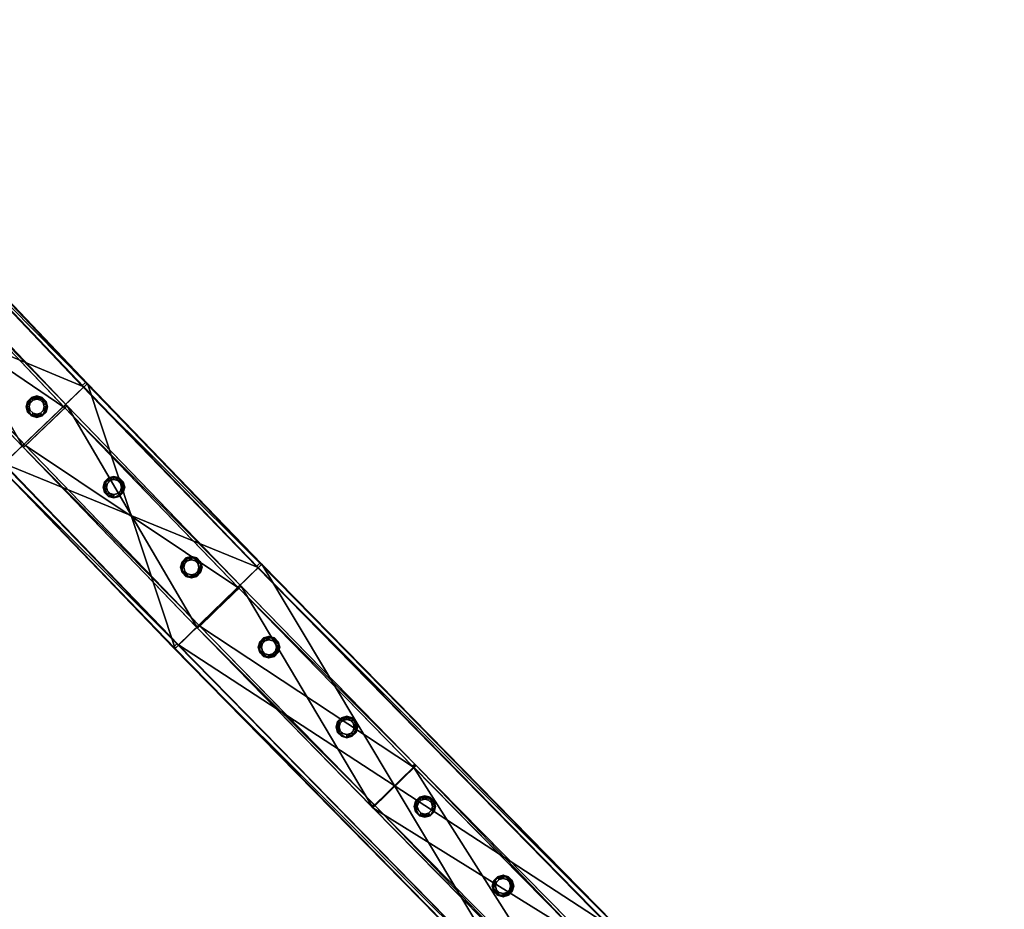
# Model space of a CAD drawing. Header units: millimetres. Extents: x 93711086 to 93775423, y 1247239064 to 1247319365.
# Tile 560 of 656: x 93732744 to 93733720, y 1247290610 to 1247291494. Entities that reach past the tile are written whole.
import ezdxf

# ---------------------------------------------------------------- set-up
doc = ezdxf.new("R2010")
doc.units = ezdxf.units.MM
doc.layers.add('BEAM', color=7, linetype='Continuous')

# ---------------------------------------------------------------- blocks, each defined once
blk = doc.blocks.new('5bbbe152-908d-476c-86af-f8c3bda7d93c')
at = {"color": 0, "transparency": 16777216}
mesh = blk.add_polyface(dxfattribs=at)
corners = [(93733951.17, 1247289804.46, 5581.33), (93733332.72, 1247290596.98, 5607.56), (93733247.34, 1247290512.67, 5608.64), (93734036.43, 1247289888.89, 5580.25), (93733331.1, 1247290597.85, 5547.58), (93734034.85, 1247289889.73, 5520.28), (93733327.54, 1247290594.33, 5547.63), (93734031.29, 1247289886.21, 5520.32), (93733329.03, 1247290593.54, 5602.6), (93734032.75, 1247289885.44, 5575.3), (93733250.76, 1247290516.25, 5603.6), (93733249.27, 1247290517.05, 5548.63), (93733954.59, 1247289808.05, 5576.29), (93733952.77, 1247289809.18, 5521.33), (93733245.72, 1247290513.53, 5548.67), (93733949.23, 1247289805.65, 5521.37), (93732983.73, 1247290953.05, 5623.11), (93732897.71, 1247290869.38, 5624.23), (93732981.93, 1247290954.1, 5563.15), (93732978.35, 1247290950.62, 5563.19), (93732979.99, 1247290949.65, 5618.16), (93732901.15, 1247290872.96, 5619.18), (93732899.5, 1247290873.92, 5564.22), (93732895.91, 1247290870.43, 5564.26), (93732810.92, 1247291132.29, 5632.01), (93732724.26, 1247291049.29, 5633.16), (93732808.94, 1247291133.53, 5572.05), (93732805.33, 1247291130.07, 5572.1), (93732807.14, 1247291128.93, 5627.06), (93732727.71, 1247291052.85, 5628.11), (93732725.89, 1247291053.98, 5573.15), (93732722.28, 1247291050.52, 5573.2), (93732639.45, 1247291312.74, 5641.9), (93732552.16, 1247291230.4, 5643.09), (93732637.29, 1247291314.16, 5581.96), (93732633.65, 1247291310.73, 5582.01), (93732635.63, 1247291309.43, 5636.96), (93732555.62, 1247291233.95, 5638.04), (93732553.64, 1247291235.26, 5583.09), (93732550, 1247291231.83, 5583.14), (93732470.37, 1247291493.61, 5652.86), (93732385.92, 1247291415.49, 5649.04), (93732383.78, 1247291416.97, 5594.1), (93732380.12, 1247291413.57, 5594.15), (93732382.45, 1247291411.95, 5654.08)]
mesh.append_faces([[corners[k] for k in face] for face in [(0, 1, 2, 0), (3, 4, 1, 3), (5, 6, 4, 5), (7, 8, 6, 7), (9, 10, 8, 9), (13, 14, 11, 13), (2, 16, 17, 2), (1, 18, 16, 1), (4, 19, 18, 4), (6, 20, 19, 6), (8, 21, 20, 8), (10, 22, 21, 10), (11, 23, 22, 11), (14, 17, 23, 14), (17, 24, 25, 17), (16, 26, 24, 16), (18, 27, 26, 18), (19, 28, 27, 19), (20, 29, 28, 20), (21, 30, 29, 21), (22, 31, 30, 22), (23, 25, 31, 23), (25, 32, 33, 25), (24, 34, 32, 24), (26, 35, 34, 26), (27, 36, 35, 27), (28, 37, 36, 28), (29, 38, 37, 29), (30, 39, 38, 30), (31, 33, 39, 31), (37, 42, 41, 37), (39, 44, 43, 39)]], dxfattribs={"vtx0": -1, "color": 0})
mesh.append_faces([[corners[k] for k in face] for face in [(11, 10, 12, 11), (2, 14, 15, 2), (2, 1, 16, 2), (1, 4, 18, 1), (4, 6, 19, 4), (6, 8, 20, 6), (8, 10, 21, 8), (10, 11, 22, 10), (11, 14, 23, 11), (14, 2, 17, 14), (17, 16, 24, 17), (16, 18, 26, 16), (18, 19, 27, 18), (19, 20, 28, 19), (20, 21, 29, 20), (21, 22, 30, 21), (22, 23, 31, 22), (23, 17, 25, 23), (25, 24, 32, 25), (24, 26, 34, 24), (26, 27, 35, 26), (27, 28, 36, 27), (28, 29, 37, 28), (29, 30, 38, 29), (30, 31, 39, 30), (31, 25, 33, 31), (33, 32, 40, 33), (36, 37, 41, 36), (37, 38, 42, 37), (38, 39, 43, 38), (39, 33, 44, 39)]], dxfattribs={"vtx2": -1, "vtx3": -1, "color": 0})
blk = doc.blocks.new('57ce1b68-c970-411b-89e2-6a0853d1d199')
at = {"color": 0, "transparency": 16777216}
mesh = blk.add_polyface(dxfattribs=at)
corners = [(93733969.99, 1247289828.08, 4635.87), (93733972.12, 1247289830.2, 4635.87), (93733972.83, 1247289829.48, 4672.86), (93734011.13, 1247289867.54, 4672.86), (93734010.42, 1247289868.26, 4635.87), (93734012.55, 1247289870.38, 4635.87), (93734013.32, 1247289869.6, 4675.86), (93733970.76, 1247289827.31, 4675.86), (93733311.36, 1247290575.92, 4703.1), (93733268.7, 1247290533.73, 4703.1), (93733310.55, 1247290576.73, 4663.11), (93733309.16, 1247290573.87, 4700.1), (93733308.42, 1247290574.62, 4663.11), (93733270.77, 1247290535.9, 4700.1), (93733270.03, 1247290536.65, 4663.12), (93733267.89, 1247290534.54, 4663.12), (93733308.03, 1247290575.02, 4663.13), (93733310.16, 1247290577.13, 4663.13), (93733135.94, 1247290754.08, 4670.56), (93733136.81, 1247290753.19, 4710.55), (93733134.61, 1247290751.16, 4707.55), (93733133.79, 1247290751.98, 4670.57), (93733095.23, 1247290714.18, 4670.58), (93733096.04, 1247290713.36, 4707.56), (93733093.96, 1247290711.19, 4710.56), (93733093.09, 1247290712.08, 4670.58), (93733136.47, 1247290753.55, 4710.56), (93733093.52, 1247290711.65, 4710.58), (93733133.4, 1247290752.38, 4670.58), (93733135.55, 1247290754.47, 4670.58), (93733095.6, 1247290713.81, 4707.58), (93733134.25, 1247290751.52, 4707.56), (93733092.61, 1247290712.57, 4670.6), (93733094.75, 1247290714.66, 4670.6), (93732963.13, 1247290931.21, 4718.62), (93732920.06, 1247290889.43, 4718.64), (93732962.17, 1247290932.18, 4678.64), (93732960.01, 1247290930.09, 4678.64), (93732960.9, 1247290929.19, 4715.62), (93732922.14, 1247290891.6, 4715.64), (93732921.25, 1247290892.49, 4678.66), (93732919.1, 1247290890.4, 4678.66), (93732790.56, 1247291110.18, 4727.49), (93732747.21, 1247291068.69, 4727.53), (93732789.5, 1247291111.25, 4687.52), (93732787.33, 1247291109.18, 4687.52), (93732788.31, 1247291108.19, 4724.5), (93732749.3, 1247291070.84, 4724.53), (93732748.32, 1247291071.83, 4687.56), (93732746.15, 1247291069.76, 4687.56), (93732619.26, 1247291290.42, 4737.37), (93732575.77, 1247291249.08, 4737.41), (93732618.15, 1247291291.55, 4697.4), (93732615.97, 1247291289.48, 4697.4), (93732617.01, 1247291288.44, 4734.37), (93732577.86, 1247291251.24, 4734.41), (93732576.83, 1247291252.28, 4697.44), (93732574.66, 1247291250.21, 4697.44)]
mesh.append_faces([[corners[k] for k in face] for face in [(7, 8, 9, 7), (6, 10, 8, 6), (4, 11, 12, 4), (3, 13, 11, 3), (2, 14, 13, 2), (1, 15, 14, 1), (0, 9, 15, 0), (13, 22, 23, 13), (15, 24, 25, 15), (27, 34, 35, 27), (29, 37, 36, 29), (31, 39, 38, 31), (33, 41, 40, 33), (35, 42, 43, 35), (34, 44, 42, 34), (36, 45, 44, 36), (37, 46, 45, 37), (38, 47, 46, 38), (39, 48, 47, 39), (40, 49, 48, 40), (41, 43, 49, 41), (43, 50, 51, 43), (42, 52, 50, 42), (44, 53, 52, 44), (45, 54, 53, 45), (46, 55, 54, 46), (47, 56, 55, 47), (48, 57, 56, 48), (49, 51, 57, 49)]], dxfattribs={"vtx0": -1, "color": 0})
mesh.append_faces([[corners[k] for k in face] for face in [(16, 10, 4, 16), (28, 18, 16, 28), (30, 20, 13, 30), (32, 22, 15, 32), (36, 26, 18, 36), (38, 28, 20, 38)]], dxfattribs={"vtx0": -1, "vtx1": -1, "vtx2": -1, "vtx3": -1, "color": 0})
mesh.append_faces([[corners[k] for k in face] for face in [(7, 1, 2, 7), (3, 5, 6, 3), (24, 8, 19, 24), (30, 22, 33, 30), (32, 24, 27, 32), (50, 53, 54, 50), (55, 57, 51, 55)]], dxfattribs={"vtx0": -1, "vtx2": -1, "vtx3": -1, "color": 0})
mesh.append_faces([[corners[k] for k in face] for face in [(6, 7, 2, 6), (2, 3, 6, 2), (17, 18, 8, 17), (11, 20, 16, 11), (19, 26, 24, 19), (33, 40, 30, 33), (27, 35, 32, 27), (51, 50, 54, 51), (54, 55, 51, 54)]], dxfattribs={"vtx1": -1, "vtx2": -1, "vtx3": -1, "color": 0})
mesh.append_faces([[corners[k] for k in face] for face in [(7, 0, 1, 7), (3, 4, 5, 3), (7, 6, 8, 7), (6, 5, 10, 6), (4, 3, 11, 4), (3, 2, 13, 3), (2, 1, 14, 2), (1, 0, 15, 1), (0, 7, 9, 0), (16, 17, 10, 16), (10, 5, 4, 10), (4, 12, 16, 4), (18, 19, 8, 18), (8, 10, 17, 8), (20, 21, 16, 20), (16, 12, 11, 16), (13, 14, 22, 13), (15, 9, 24, 15), (26, 27, 24, 26), (24, 9, 8, 24), (28, 29, 18, 28), (18, 17, 16, 18), (16, 21, 28, 16), (30, 31, 20, 30), (20, 11, 13, 20), (13, 23, 30, 13), (32, 33, 22, 32), (22, 14, 15, 22), (15, 25, 32, 15), (27, 26, 34, 27), (36, 34, 26, 36), (26, 19, 18, 26), (18, 29, 36, 18), (29, 28, 37, 29), (38, 37, 28, 38), (28, 21, 20, 28), (20, 31, 38, 20), (31, 30, 39, 31), (40, 39, 30, 40), (30, 23, 22, 30), (33, 32, 41, 33), (35, 41, 32, 35), (32, 25, 24, 32), (35, 34, 42, 35), (34, 36, 44, 34), (36, 37, 45, 36), (37, 38, 46, 37), (38, 39, 47, 38), (39, 40, 48, 39), (40, 41, 49, 40), (41, 35, 43, 41), (43, 42, 50, 43), (42, 44, 52, 42), (44, 45, 53, 44), (45, 46, 54, 45), (46, 47, 55, 46), (47, 48, 56, 47), (48, 49, 57, 48), (49, 43, 51, 49), (50, 52, 53, 50), (55, 56, 57, 55)]], dxfattribs={"vtx2": -1, "vtx3": -1, "color": 0})
blk = doc.blocks.new('dea53a9a-a0d5-4b5f-a80a-28a601d08fd6')
at = {"color": 0, "transparency": 16777216}
mesh = blk.add_polyface(dxfattribs=at)
corners = [(93733223.08, 1247290626.02, 4706.34), (93733219.36, 1247290627.01, 4706.34), (93733219.36, 1247290627.01, 5606.34), (93733223.08, 1247290626.02, 5606.34), (93733216.63, 1247290629.74, 4706.34), (93733216.63, 1247290629.74, 5606.34), (93733215.63, 1247290633.47, 4706.34), (93733215.63, 1247290633.47, 5606.34), (93733216.63, 1247290637.19, 4706.34), (93733216.63, 1247290637.19, 5606.34), (93733219.36, 1247290639.92, 4706.34), (93733219.36, 1247290639.92, 5606.34), (93733223.08, 1247290640.92, 4706.34), (93733223.08, 1247290640.92, 5606.34), (93733226.81, 1247290639.92, 4706.34), (93733226.81, 1247290639.92, 5606.34), (93733229.53, 1247290637.19, 4706.34), (93733229.53, 1247290637.19, 5606.34), (93733230.53, 1247290633.47, 4706.34), (93733230.53, 1247290633.47, 5606.34), (93733229.53, 1247290629.74, 4706.34), (93733229.53, 1247290629.74, 5606.34), (93733226.81, 1247290627.01, 4706.34), (93733226.81, 1247290627.01, 5606.34), (93733223.08, 1247290622.82, 4706.34), (93733228.41, 1247290624.24, 4706.34), (93733228.41, 1247290624.24, 5606.34), (93733223.08, 1247290622.82, 5606.34), (93733232.3, 1247290628.14, 4706.34), (93733232.3, 1247290628.14, 5606.34), (93733233.73, 1247290633.47, 4706.34), (93733233.73, 1247290633.47, 5606.34), (93733232.3, 1247290638.79, 4706.34), (93733232.3, 1247290638.79, 5606.34), (93733228.41, 1247290642.69, 4706.34), (93733228.41, 1247290642.69, 5606.34), (93733223.08, 1247290644.12, 4706.34), (93733223.08, 1247290644.12, 5606.34), (93733217.76, 1247290642.69, 4706.34), (93733217.76, 1247290642.69, 5606.34), (93733213.86, 1247290638.79, 4706.34), (93733213.86, 1247290638.79, 5606.34), (93733212.43, 1247290633.47, 4706.34), (93733212.43, 1247290633.47, 5606.34), (93733213.86, 1247290628.14, 4706.34), (93733213.86, 1247290628.14, 5606.34), (93733217.76, 1247290624.24, 4706.34), (93733217.76, 1247290624.24, 5606.34)]
mesh.append_faces([[corners[k] for k in face] for face in [(0, 2, 3, 0), (1, 5, 2, 1), (4, 7, 5, 4), (6, 9, 7, 6), (8, 11, 9, 8), (10, 13, 11, 10), (12, 15, 13, 12), (14, 17, 15, 14), (16, 19, 17, 16), (18, 21, 19, 18), (20, 23, 21, 20), (22, 3, 23, 22), (24, 26, 27, 24), (25, 29, 26, 25), (28, 31, 29, 28), (30, 33, 31, 30), (32, 35, 33, 32), (34, 37, 35, 34), (36, 39, 37, 36), (38, 41, 39, 38), (40, 43, 41, 40), (42, 45, 43, 42), (44, 47, 45, 44), (46, 27, 47, 46)]], dxfattribs={"vtx0": -1, "color": 0})
mesh.append_faces([[corners[k] for k in face] for face in [(13, 33, 37, 13), (29, 33, 19, 29), (27, 29, 21, 27), (9, 37, 41, 9), (45, 27, 3, 45), (5, 41, 45, 5), (30, 25, 18, 30), (34, 30, 18, 34), (1, 25, 46, 1), (38, 34, 14, 38), (6, 46, 42, 6), (42, 38, 10, 42)]], dxfattribs={"vtx0": -1, "vtx1": -1, "vtx2": -1, "vtx3": -1, "color": 0})
mesh.append_faces([[corners[k] for k in face] for face in [(33, 15, 17, 33), (33, 17, 19, 33), (29, 19, 21, 29), (27, 21, 23, 27), (27, 23, 3, 27), (45, 3, 2, 45), (25, 20, 18, 25), (34, 18, 16, 34), (34, 16, 14, 34), (38, 14, 12, 38), (38, 12, 10, 38)]], dxfattribs={"vtx0": -1, "vtx2": -1, "vtx3": -1, "color": 0})
mesh.append_faces([[corners[k] for k in face] for face in [(13, 15, 33, 13), (11, 13, 37, 11), (9, 11, 37, 9), (7, 9, 41, 7), (5, 7, 41, 5), (2, 5, 45, 2), (22, 20, 25, 22), (0, 22, 25, 0), (1, 0, 25, 1), (4, 1, 46, 4), (6, 4, 46, 6), (8, 6, 42, 8), (10, 8, 42, 10)]], dxfattribs={"vtx1": -1, "vtx2": -1, "vtx3": -1, "color": 0})
mesh.append_faces([[corners[k] for k in face] for face in [(0, 1, 2, 0), (1, 4, 5, 1), (4, 6, 7, 4), (6, 8, 9, 6), (8, 10, 11, 8), (10, 12, 13, 10), (12, 14, 15, 12), (14, 16, 17, 14), (16, 18, 19, 16), (18, 20, 21, 18), (20, 22, 23, 20), (22, 0, 3, 22), (24, 25, 26, 24), (25, 28, 29, 25), (28, 30, 31, 28), (30, 32, 33, 30), (32, 34, 35, 32), (34, 36, 37, 34), (36, 38, 39, 36), (38, 40, 41, 38), (40, 42, 43, 40), (42, 44, 45, 42), (44, 46, 47, 44), (46, 24, 27, 46), (33, 35, 37, 33), (37, 39, 41, 37), (41, 43, 45, 41), (45, 47, 27, 45), (27, 26, 29, 27), (29, 31, 33, 29), (25, 24, 46, 25), (46, 44, 42, 46), (42, 40, 38, 42), (38, 36, 34, 38), (34, 32, 30, 34), (30, 28, 25, 30)]], dxfattribs={"vtx2": -1, "vtx3": -1, "color": 0})
blk = doc.blocks.new('e7072e6e-4260-4a30-87a3-6140ba8eb9e2')
at = {"color": 0, "transparency": 16777216}
mesh = blk.add_polyface(dxfattribs=at)
corners = [(93733145.51, 1247290704.89, 4709.69), (93733141.79, 1247290705.89, 4709.69), (93733141.79, 1247290705.89, 5609.69), (93733145.51, 1247290704.89, 5609.69), (93733139.06, 1247290708.62, 4709.69), (93733139.06, 1247290708.62, 5609.69), (93733138.06, 1247290712.34, 4709.69), (93733138.06, 1247290712.34, 5609.69), (93733139.06, 1247290716.07, 4709.69), (93733139.06, 1247290716.07, 5609.69), (93733141.79, 1247290718.8, 4709.69), (93733141.79, 1247290718.8, 5609.69), (93733145.51, 1247290719.79, 4709.69), (93733145.51, 1247290719.79, 5609.69), (93733149.24, 1247290718.8, 4709.69), (93733149.24, 1247290718.8, 5609.69), (93733151.96, 1247290716.07, 4709.69), (93733151.96, 1247290716.07, 5609.69), (93733152.96, 1247290712.34, 4709.69), (93733152.96, 1247290712.34, 5609.69), (93733151.96, 1247290708.62, 4709.69), (93733151.96, 1247290708.62, 5609.69), (93733149.24, 1247290705.89, 4709.69), (93733149.24, 1247290705.89, 5609.69), (93733145.51, 1247290701.69, 4709.69), (93733150.84, 1247290703.12, 4709.69), (93733150.84, 1247290703.12, 5609.69), (93733145.51, 1247290701.69, 5609.69), (93733154.74, 1247290707.02, 4709.69), (93733154.74, 1247290707.02, 5609.69), (93733156.16, 1247290712.34, 4709.69), (93733156.16, 1247290712.34, 5609.69), (93733154.74, 1247290717.67, 4709.69), (93733154.74, 1247290717.67, 5609.69), (93733150.84, 1247290721.57, 4709.69), (93733150.84, 1247290721.57, 5609.69), (93733145.51, 1247290722.99, 4709.69), (93733145.51, 1247290722.99, 5609.69), (93733140.19, 1247290721.57, 4709.69), (93733140.19, 1247290721.57, 5609.69), (93733136.29, 1247290717.67, 4709.69), (93733136.29, 1247290717.67, 5609.69), (93733134.86, 1247290712.34, 4709.69), (93733134.86, 1247290712.34, 5609.69), (93733136.29, 1247290707.02, 4709.69), (93733136.29, 1247290707.02, 5609.69), (93733140.19, 1247290703.12, 4709.69), (93733140.19, 1247290703.12, 5609.69)]
mesh.append_faces([[corners[k] for k in face] for face in [(0, 2, 3, 0), (1, 5, 2, 1), (4, 7, 5, 4), (6, 9, 7, 6), (8, 11, 9, 8), (10, 13, 11, 10), (12, 15, 13, 12), (14, 17, 15, 14), (16, 19, 17, 16), (18, 21, 19, 18), (20, 23, 21, 20), (22, 3, 23, 22), (24, 26, 27, 24), (25, 29, 26, 25), (28, 31, 29, 28), (30, 33, 31, 30), (32, 35, 33, 32), (34, 37, 35, 34), (36, 39, 37, 36), (38, 41, 39, 38), (40, 43, 41, 40), (42, 45, 43, 42), (44, 47, 45, 44), (46, 27, 47, 46)]], dxfattribs={"vtx0": -1, "color": 0})
mesh.append_faces([[corners[k] for k in face] for face in [(26, 31, 23, 26), (15, 31, 35, 15), (47, 26, 23, 47), (11, 35, 39, 11), (43, 47, 2, 43), (7, 39, 43, 7), (46, 42, 1, 46), (10, 42, 38, 10), (25, 46, 1, 25), (14, 38, 34, 14), (30, 25, 22, 30), (18, 34, 30, 18)]], dxfattribs={"vtx0": -1, "vtx1": -1, "vtx2": -1, "vtx3": -1, "color": 0})
mesh.append_faces([[corners[k] for k in face] for face in [(31, 19, 21, 31), (31, 21, 23, 31), (47, 23, 3, 47), (47, 3, 2, 47), (43, 2, 5, 43), (43, 5, 7, 43), (42, 6, 4, 42), (42, 4, 1, 42), (25, 1, 0, 25), (25, 0, 22, 25), (30, 22, 20, 30), (30, 20, 18, 30)]], dxfattribs={"vtx0": -1, "vtx2": -1, "vtx3": -1, "color": 0})
mesh.append_faces([[corners[k] for k in face] for face in [(17, 19, 31, 17), (15, 17, 31, 15), (13, 15, 35, 13), (11, 13, 35, 11), (9, 11, 39, 9), (7, 9, 39, 7), (8, 6, 42, 8), (10, 8, 42, 10), (12, 10, 38, 12), (14, 12, 38, 14), (16, 14, 34, 16), (18, 16, 34, 18)]], dxfattribs={"vtx1": -1, "vtx2": -1, "vtx3": -1, "color": 0})
mesh.append_faces([[corners[k] for k in face] for face in [(0, 1, 2, 0), (1, 4, 5, 1), (4, 6, 7, 4), (6, 8, 9, 6), (8, 10, 11, 8), (10, 12, 13, 10), (12, 14, 15, 12), (14, 16, 17, 14), (16, 18, 19, 16), (18, 20, 21, 18), (20, 22, 23, 20), (22, 0, 3, 22), (24, 25, 26, 24), (25, 28, 29, 25), (28, 30, 31, 28), (30, 32, 33, 30), (32, 34, 35, 32), (34, 36, 37, 34), (36, 38, 39, 36), (38, 40, 41, 38), (40, 42, 43, 40), (42, 44, 45, 42), (44, 46, 47, 44), (46, 24, 27, 46), (31, 33, 35, 31), (35, 37, 39, 35), (39, 41, 43, 39), (43, 45, 47, 43), (47, 27, 26, 47), (26, 29, 31, 26), (42, 40, 38, 42), (38, 36, 34, 38), (34, 32, 30, 34), (30, 28, 25, 30), (25, 24, 46, 25), (46, 44, 42, 46)]], dxfattribs={"vtx2": -1, "vtx3": -1, "color": 0})
blk = doc.blocks.new('679c7a8e-91c4-4ee5-924d-9e6d280d957b')
at = {"color": 0, "transparency": 16777216}
mesh = blk.add_polyface(dxfattribs=at)
corners = [(93733068.1, 1247290783.92, 4713.16), (93733064.38, 1247290784.92, 4713.16), (93733064.38, 1247290784.92, 5613.16), (93733068.1, 1247290783.92, 5613.16), (93733061.65, 1247290787.65, 4713.16), (93733061.65, 1247290787.65, 5613.16), (93733060.65, 1247290791.37, 4713.16), (93733060.65, 1247290791.37, 5613.16), (93733061.65, 1247290795.1, 4713.16), (93733061.65, 1247290795.1, 5613.16), (93733064.38, 1247290797.82, 4713.16), (93733064.38, 1247290797.82, 5613.16), (93733068.1, 1247290798.82, 4713.16), (93733068.1, 1247290798.82, 5613.16), (93733071.83, 1247290797.82, 4713.16), (93733071.83, 1247290797.82, 5613.16), (93733074.55, 1247290795.1, 4713.16), (93733074.55, 1247290795.1, 5613.16), (93733075.55, 1247290791.37, 4713.16), (93733075.55, 1247290791.37, 5613.16), (93733074.55, 1247290787.65, 4713.16), (93733074.55, 1247290787.65, 5613.16), (93733071.83, 1247290784.92, 4713.16), (93733071.83, 1247290784.92, 5613.16), (93733068.1, 1247290780.72, 4713.16), (93733073.43, 1247290782.15, 4713.16), (93733073.43, 1247290782.15, 5613.16), (93733068.1, 1247290780.72, 5613.16), (93733077.32, 1247290786.05, 4713.16), (93733077.32, 1247290786.05, 5613.16), (93733078.75, 1247290791.37, 4713.16), (93733078.75, 1247290791.37, 5613.16), (93733077.32, 1247290796.7, 4713.16), (93733077.32, 1247290796.7, 5613.16), (93733073.43, 1247290800.59, 4713.16), (93733073.43, 1247290800.59, 5613.16), (93733068.1, 1247290802.02, 4713.16), (93733068.1, 1247290802.02, 5613.16), (93733062.78, 1247290800.59, 4713.16), (93733062.78, 1247290800.59, 5613.16), (93733058.88, 1247290796.7, 4713.16), (93733058.88, 1247290796.7, 5613.16), (93733057.45, 1247290791.37, 4713.16), (93733057.45, 1247290791.37, 5613.16), (93733058.88, 1247290786.05, 4713.16), (93733058.88, 1247290786.05, 5613.16), (93733062.78, 1247290782.15, 4713.16), (93733062.78, 1247290782.15, 5613.16)]
mesh.append_faces([[corners[k] for k in face] for face in [(0, 2, 3, 0), (1, 5, 2, 1), (4, 7, 5, 4), (6, 9, 7, 6), (8, 11, 9, 8), (10, 13, 11, 10), (12, 15, 13, 12), (14, 17, 15, 14), (16, 19, 17, 16), (18, 21, 19, 18), (20, 23, 21, 20), (22, 3, 23, 22), (24, 26, 27, 24), (25, 29, 26, 25), (28, 31, 29, 28), (30, 33, 31, 30), (32, 35, 33, 32), (34, 37, 35, 34), (36, 39, 37, 36), (38, 41, 39, 38), (40, 43, 41, 40), (42, 45, 43, 42), (44, 47, 45, 44), (46, 27, 47, 46)]], dxfattribs={"vtx0": -1, "color": 0})
mesh.append_faces([[corners[k] for k in face] for face in [(13, 33, 37, 13), (29, 33, 19, 29), (27, 29, 21, 27), (9, 37, 41, 9), (45, 27, 3, 45), (5, 41, 45, 5), (24, 44, 0, 24), (8, 44, 40, 8), (28, 24, 0, 28), (12, 40, 36, 12), (32, 28, 20, 32), (16, 36, 32, 16)]], dxfattribs={"vtx0": -1, "vtx1": -1, "vtx2": -1, "vtx3": -1, "color": 0})
mesh.append_faces([[corners[k] for k in face] for face in [(33, 15, 17, 33), (33, 17, 19, 33), (29, 19, 21, 29), (27, 21, 23, 27), (27, 23, 3, 27), (45, 3, 2, 45), (44, 4, 1, 44), (44, 1, 0, 44), (28, 0, 22, 28), (28, 22, 20, 28), (32, 20, 18, 32), (32, 18, 16, 32)]], dxfattribs={"vtx0": -1, "vtx2": -1, "vtx3": -1, "color": 0})
mesh.append_faces([[corners[k] for k in face] for face in [(13, 15, 33, 13), (11, 13, 37, 11), (9, 11, 37, 9), (7, 9, 41, 7), (5, 7, 41, 5), (2, 5, 45, 2), (6, 4, 44, 6), (8, 6, 44, 8), (10, 8, 40, 10), (12, 10, 40, 12), (14, 12, 36, 14), (16, 14, 36, 16)]], dxfattribs={"vtx1": -1, "vtx2": -1, "vtx3": -1, "color": 0})
mesh.append_faces([[corners[k] for k in face] for face in [(0, 1, 2, 0), (1, 4, 5, 1), (4, 6, 7, 4), (6, 8, 9, 6), (8, 10, 11, 8), (10, 12, 13, 10), (12, 14, 15, 12), (14, 16, 17, 14), (16, 18, 19, 16), (18, 20, 21, 18), (20, 22, 23, 20), (22, 0, 3, 22), (24, 25, 26, 24), (25, 28, 29, 25), (28, 30, 31, 28), (30, 32, 33, 30), (32, 34, 35, 32), (34, 36, 37, 34), (36, 38, 39, 36), (38, 40, 41, 38), (40, 42, 43, 40), (42, 44, 45, 42), (44, 46, 47, 44), (46, 24, 27, 46), (33, 35, 37, 33), (37, 39, 41, 37), (41, 43, 45, 41), (45, 47, 27, 45), (27, 26, 29, 27), (29, 31, 33, 29), (44, 42, 40, 44), (40, 38, 36, 40), (36, 34, 32, 36), (32, 30, 28, 32), (28, 25, 24, 28), (24, 46, 44, 24)]], dxfattribs={"vtx2": -1, "vtx3": -1, "color": 0})
blk = doc.blocks.new('fdaf01e7-d470-458f-8533-a609a31dbde5')
at = {"color": 0, "transparency": 16777216}
mesh = blk.add_polyface(dxfattribs=at)
corners = [(93732990.87, 1247290863.12, 4716.77), (93732987.14, 1247290864.11, 4716.77), (93732987.14, 1247290864.11, 5616.77), (93732990.87, 1247290863.12, 5616.77), (93732984.42, 1247290866.84, 4716.77), (93732984.42, 1247290866.84, 5616.77), (93732983.42, 1247290870.57, 4716.77), (93732983.42, 1247290870.57, 5616.77), (93732984.42, 1247290874.29, 4716.77), (93732984.42, 1247290874.29, 5616.77), (93732987.14, 1247290877.02, 4716.77), (93732987.14, 1247290877.02, 5616.77), (93732990.87, 1247290878.02, 4716.77), (93732990.87, 1247290878.02, 5616.77), (93732994.59, 1247290877.02, 4716.77), (93732994.59, 1247290877.02, 5616.77), (93732997.32, 1247290874.29, 4716.77), (93732997.32, 1247290874.29, 5616.77), (93732998.32, 1247290870.57, 4716.77), (93732998.32, 1247290870.57, 5616.77), (93732997.32, 1247290866.84, 4716.77), (93732997.32, 1247290866.84, 5616.77), (93732994.59, 1247290864.11, 4716.77), (93732994.59, 1247290864.11, 5616.77), (93732990.87, 1247290859.92, 4716.77), (93732996.19, 1247290861.34, 4716.77), (93732996.19, 1247290861.34, 5616.77), (93732990.87, 1247290859.92, 5616.77), (93733000.09, 1247290865.24, 4716.77), (93733000.09, 1247290865.24, 5616.77), (93733001.52, 1247290870.57, 4716.77), (93733001.52, 1247290870.57, 5616.77), (93733000.09, 1247290875.89, 4716.77), (93733000.09, 1247290875.89, 5616.77), (93732996.19, 1247290879.79, 4716.77), (93732996.19, 1247290879.79, 5616.77), (93732990.87, 1247290881.22, 4716.77), (93732990.87, 1247290881.22, 5616.77), (93732985.54, 1247290879.79, 4716.77), (93732985.54, 1247290879.79, 5616.77), (93732981.65, 1247290875.89, 4716.77), (93732981.65, 1247290875.89, 5616.77), (93732980.22, 1247290870.57, 4716.77), (93732980.22, 1247290870.57, 5616.77), (93732981.65, 1247290865.24, 4716.77), (93732981.65, 1247290865.24, 5616.77), (93732985.54, 1247290861.34, 4716.77), (93732985.54, 1247290861.34, 5616.77)]
mesh.append_faces([[corners[k] for k in face] for face in [(0, 2, 3, 0), (1, 5, 2, 1), (4, 7, 5, 4), (6, 9, 7, 6), (8, 11, 9, 8), (10, 13, 11, 10), (12, 15, 13, 12), (14, 17, 15, 14), (16, 19, 17, 16), (18, 21, 19, 18), (20, 23, 21, 20), (22, 3, 23, 22), (24, 26, 27, 24), (25, 29, 26, 25), (28, 31, 29, 28), (30, 33, 31, 30), (32, 35, 33, 32), (34, 37, 35, 34), (36, 39, 37, 36), (38, 41, 39, 38), (40, 43, 41, 40), (42, 45, 43, 42), (44, 47, 45, 44), (46, 27, 47, 46)]], dxfattribs={"vtx0": -1, "color": 0})
mesh.append_faces([[corners[k] for k in face] for face in [(37, 41, 13, 37), (5, 41, 45, 5), (33, 37, 13, 33), (3, 45, 27, 3), (29, 33, 17, 29), (21, 27, 29, 21), (30, 25, 18, 30), (34, 30, 18, 34), (1, 25, 46, 1), (38, 34, 14, 38), (6, 46, 42, 6), (42, 38, 10, 42)]], dxfattribs={"vtx0": -1, "vtx1": -1, "vtx2": -1, "vtx3": -1, "color": 0})
mesh.append_faces([[corners[k] for k in face] for face in [(41, 9, 11, 41), (41, 11, 13, 41), (33, 13, 15, 33), (33, 15, 17, 33), (29, 17, 19, 29), (29, 19, 21, 29), (25, 20, 18, 25), (34, 18, 16, 34), (34, 16, 14, 34), (38, 14, 12, 38), (38, 12, 10, 38)]], dxfattribs={"vtx0": -1, "vtx2": -1, "vtx3": -1, "color": 0})
mesh.append_faces([[corners[k] for k in face] for face in [(7, 9, 41, 7), (5, 7, 41, 5), (2, 5, 45, 2), (3, 2, 45, 3), (23, 3, 27, 23), (21, 23, 27, 21), (22, 20, 25, 22), (0, 22, 25, 0), (1, 0, 25, 1), (4, 1, 46, 4), (6, 4, 46, 6), (8, 6, 42, 8), (10, 8, 42, 10)]], dxfattribs={"vtx1": -1, "vtx2": -1, "vtx3": -1, "color": 0})
mesh.append_faces([[corners[k] for k in face] for face in [(0, 1, 2, 0), (1, 4, 5, 1), (4, 6, 7, 4), (6, 8, 9, 6), (8, 10, 11, 8), (10, 12, 13, 10), (12, 14, 15, 12), (14, 16, 17, 14), (16, 18, 19, 16), (18, 20, 21, 18), (20, 22, 23, 20), (22, 0, 3, 22), (24, 25, 26, 24), (25, 28, 29, 25), (28, 30, 31, 28), (30, 32, 33, 30), (32, 34, 35, 32), (34, 36, 37, 34), (36, 38, 39, 36), (38, 40, 41, 38), (40, 42, 43, 40), (42, 44, 45, 42), (44, 46, 47, 44), (46, 24, 27, 46), (41, 43, 45, 41), (45, 47, 27, 45), (27, 26, 29, 27), (29, 31, 33, 29), (33, 35, 37, 33), (37, 39, 41, 37), (25, 24, 46, 25), (46, 44, 42, 46), (42, 40, 38, 42), (38, 36, 34, 38), (34, 32, 30, 34), (30, 28, 25, 30)]], dxfattribs={"vtx2": -1, "vtx3": -1, "color": 0})
blk = doc.blocks.new('fc571025-510f-4276-8dc9-ad94528ca340')
at = {"color": 0, "transparency": 16777216}
mesh = blk.add_polyface(dxfattribs=at)
corners = [(93732913.84, 1247290942.5, 4720.52), (93732910.11, 1247290943.5, 4720.52), (93732910.11, 1247290943.5, 5620.52), (93732913.84, 1247290942.5, 5620.52), (93732907.39, 1247290946.23, 4720.52), (93732907.39, 1247290946.23, 5620.52), (93732906.39, 1247290949.95, 4720.52), (93732906.39, 1247290949.95, 5620.52), (93732907.39, 1247290953.68, 4720.52), (93732907.39, 1247290953.68, 5620.52), (93732910.11, 1247290956.4, 4720.52), (93732910.11, 1247290956.4, 5620.52), (93732913.84, 1247290957.4, 4720.52), (93732913.84, 1247290957.4, 5620.52), (93732917.56, 1247290956.4, 4720.52), (93732917.56, 1247290956.4, 5620.52), (93732920.29, 1247290953.68, 4720.52), (93732920.29, 1247290953.68, 5620.52), (93732921.29, 1247290949.95, 4720.52), (93732921.29, 1247290949.95, 5620.52), (93732920.29, 1247290946.23, 4720.52), (93732920.29, 1247290946.23, 5620.52), (93732917.56, 1247290943.5, 4720.52), (93732917.56, 1247290943.5, 5620.52), (93732913.84, 1247290939.3, 4720.52), (93732919.16, 1247290940.73, 4720.52), (93732919.16, 1247290940.73, 5620.52), (93732913.84, 1247290939.3, 5620.52), (93732923.06, 1247290944.63, 4720.52), (93732923.06, 1247290944.63, 5620.52), (93732924.49, 1247290949.95, 4720.52), (93732924.49, 1247290949.95, 5620.52), (93732923.06, 1247290955.28, 4720.52), (93732923.06, 1247290955.28, 5620.52), (93732919.16, 1247290959.17, 4720.52), (93732919.16, 1247290959.17, 5620.52), (93732913.84, 1247290960.6, 4720.52), (93732913.84, 1247290960.6, 5620.52), (93732908.51, 1247290959.17, 4720.52), (93732908.51, 1247290959.17, 5620.52), (93732904.62, 1247290955.28, 4720.52), (93732904.62, 1247290955.28, 5620.52), (93732903.19, 1247290949.95, 4720.52), (93732903.19, 1247290949.95, 5620.52), (93732904.62, 1247290944.63, 4720.52), (93732904.62, 1247290944.63, 5620.52), (93732908.51, 1247290940.73, 4720.52), (93732908.51, 1247290940.73, 5620.52)]
mesh.append_faces([[corners[k] for k in face] for face in [(0, 2, 3, 0), (1, 5, 2, 1), (4, 7, 5, 4), (6, 9, 7, 6), (8, 11, 9, 8), (10, 13, 11, 10), (12, 15, 13, 12), (14, 17, 15, 14), (16, 19, 17, 16), (18, 21, 19, 18), (20, 23, 21, 20), (22, 3, 23, 22), (24, 26, 27, 24), (25, 29, 26, 25), (28, 31, 29, 28), (30, 33, 31, 30), (32, 35, 33, 32), (34, 37, 35, 34), (36, 39, 37, 36), (38, 41, 39, 38), (40, 43, 41, 40), (42, 45, 43, 42), (44, 47, 45, 44), (46, 27, 47, 46)]], dxfattribs={"vtx0": -1, "color": 0})
mesh.append_faces([[corners[k] for k in face] for face in [(37, 41, 13, 37), (5, 41, 45, 5), (33, 37, 13, 33), (3, 45, 27, 3), (29, 33, 17, 29), (21, 27, 29, 21), (30, 25, 18, 30), (34, 30, 18, 34), (1, 25, 46, 1), (38, 34, 14, 38), (6, 46, 42, 6), (42, 38, 10, 42)]], dxfattribs={"vtx0": -1, "vtx1": -1, "vtx2": -1, "vtx3": -1, "color": 0})
mesh.append_faces([[corners[k] for k in face] for face in [(41, 9, 11, 41), (41, 11, 13, 41), (33, 13, 15, 33), (33, 15, 17, 33), (29, 17, 19, 29), (29, 19, 21, 29), (25, 20, 18, 25), (34, 18, 16, 34), (34, 16, 14, 34), (38, 14, 12, 38), (38, 12, 10, 38)]], dxfattribs={"vtx0": -1, "vtx2": -1, "vtx3": -1, "color": 0})
mesh.append_faces([[corners[k] for k in face] for face in [(7, 9, 41, 7), (5, 7, 41, 5), (2, 5, 45, 2), (3, 2, 45, 3), (23, 3, 27, 23), (21, 23, 27, 21), (22, 20, 25, 22), (0, 22, 25, 0), (1, 0, 25, 1), (4, 1, 46, 4), (6, 4, 46, 6), (8, 6, 42, 8), (10, 8, 42, 10)]], dxfattribs={"vtx1": -1, "vtx2": -1, "vtx3": -1, "color": 0})
mesh.append_faces([[corners[k] for k in face] for face in [(0, 1, 2, 0), (1, 4, 5, 1), (4, 6, 7, 4), (6, 8, 9, 6), (8, 10, 11, 8), (10, 12, 13, 10), (12, 14, 15, 12), (14, 16, 17, 14), (16, 18, 19, 16), (18, 20, 21, 18), (20, 22, 23, 20), (22, 0, 3, 22), (24, 25, 26, 24), (25, 28, 29, 25), (28, 30, 31, 28), (30, 32, 33, 30), (32, 34, 35, 32), (34, 36, 37, 34), (36, 38, 39, 36), (38, 40, 41, 38), (40, 42, 43, 40), (42, 44, 45, 42), (44, 46, 47, 44), (46, 24, 27, 46), (41, 43, 45, 41), (45, 47, 27, 45), (27, 26, 29, 27), (29, 31, 33, 29), (33, 35, 37, 33), (37, 39, 41, 37), (25, 24, 46, 25), (46, 44, 42, 46), (42, 40, 38, 42), (38, 36, 34, 38), (34, 32, 30, 34), (30, 28, 25, 30)]], dxfattribs={"vtx2": -1, "vtx3": -1, "color": 0})
blk = doc.blocks.new('ec640ca7-3ca0-4b38-9439-d57f3db27b62')
at = {"color": 0, "transparency": 16777216}
mesh = blk.add_polyface(dxfattribs=at)
corners = [(93732837.03, 1247291022.09, 4724.45), (93732833.31, 1247291023.09, 4724.45), (93732833.31, 1247291023.09, 5624.45), (93732837.03, 1247291022.09, 5624.45), (93732830.58, 1247291025.82, 4724.45), (93732830.58, 1247291025.82, 5624.45), (93732829.58, 1247291029.54, 4724.45), (93732829.58, 1247291029.54, 5624.45), (93732830.58, 1247291033.27, 4724.45), (93732830.58, 1247291033.27, 5624.45), (93732833.31, 1247291035.99, 4724.45), (93732833.31, 1247291035.99, 5624.45), (93732837.03, 1247291036.99, 4724.45), (93732837.03, 1247291036.99, 5624.45), (93732840.76, 1247291035.99, 4724.45), (93732840.76, 1247291035.99, 5624.45), (93732843.48, 1247291033.27, 4724.45), (93732843.48, 1247291033.27, 5624.45), (93732844.48, 1247291029.54, 4724.45), (93732844.48, 1247291029.54, 5624.45), (93732843.48, 1247291025.82, 4724.45), (93732843.48, 1247291025.82, 5624.45), (93732840.76, 1247291023.09, 4724.45), (93732840.76, 1247291023.09, 5624.45), (93732837.03, 1247291018.89, 4724.45), (93732842.36, 1247291020.32, 4724.45), (93732842.36, 1247291020.32, 5624.45), (93732837.03, 1247291018.89, 5624.45), (93732846.25, 1247291024.22, 4724.45), (93732846.25, 1247291024.22, 5624.45), (93732847.68, 1247291029.54, 4724.45), (93732847.68, 1247291029.54, 5624.45), (93732846.25, 1247291034.87, 4724.45), (93732846.25, 1247291034.87, 5624.45), (93732842.36, 1247291038.76, 4724.45), (93732842.36, 1247291038.76, 5624.45), (93732837.03, 1247291040.19, 4724.45), (93732837.03, 1247291040.19, 5624.45), (93732831.71, 1247291038.76, 4724.45), (93732831.71, 1247291038.76, 5624.45), (93732827.81, 1247291034.87, 4724.45), (93732827.81, 1247291034.87, 5624.45), (93732826.38, 1247291029.54, 4724.45), (93732826.38, 1247291029.54, 5624.45), (93732827.81, 1247291024.22, 4724.45), (93732827.81, 1247291024.22, 5624.45), (93732831.71, 1247291020.32, 4724.45), (93732831.71, 1247291020.32, 5624.45)]
mesh.append_faces([[corners[k] for k in face] for face in [(0, 2, 3, 0), (1, 5, 2, 1), (4, 7, 5, 4), (6, 9, 7, 6), (8, 11, 9, 8), (10, 13, 11, 10), (12, 15, 13, 12), (14, 17, 15, 14), (16, 19, 17, 16), (18, 21, 19, 18), (20, 23, 21, 20), (22, 3, 23, 22), (24, 26, 27, 24), (25, 29, 26, 25), (28, 31, 29, 28), (30, 33, 31, 30), (32, 35, 33, 32), (34, 37, 35, 34), (36, 39, 37, 36), (38, 41, 39, 38), (40, 43, 41, 40), (42, 45, 43, 42), (44, 47, 45, 44), (46, 27, 47, 46)]], dxfattribs={"vtx0": -1, "color": 0})
mesh.append_faces([[corners[k] for k in face] for face in [(27, 29, 3, 27), (17, 29, 33, 17), (45, 27, 3, 45), (13, 33, 37, 13), (41, 45, 5, 41), (9, 37, 41, 9), (12, 40, 36, 12), (44, 40, 6, 44), (24, 44, 4, 24), (16, 36, 32, 16), (28, 24, 0, 28), (20, 32, 28, 20)]], dxfattribs={"vtx0": -1, "vtx1": -1, "vtx2": -1, "vtx3": -1, "color": 0})
mesh.append_faces([[corners[k] for k in face] for face in [(29, 21, 23, 29), (29, 23, 3, 29), (45, 3, 2, 45), (45, 2, 5, 45), (41, 5, 7, 41), (41, 7, 9, 41), (40, 10, 8, 40), (40, 8, 6, 40), (44, 6, 4, 44), (24, 4, 1, 24), (24, 1, 0, 24), (28, 0, 22, 28)]], dxfattribs={"vtx0": -1, "vtx2": -1, "vtx3": -1, "color": 0})
mesh.append_faces([[corners[k] for k in face] for face in [(19, 21, 29, 19), (17, 19, 29, 17), (15, 17, 33, 15), (13, 15, 33, 13), (11, 13, 37, 11), (9, 11, 37, 9), (12, 10, 40, 12), (14, 12, 36, 14), (16, 14, 36, 16), (18, 16, 32, 18), (20, 18, 32, 20), (22, 20, 28, 22)]], dxfattribs={"vtx1": -1, "vtx2": -1, "vtx3": -1, "color": 0})
mesh.append_faces([[corners[k] for k in face] for face in [(0, 1, 2, 0), (1, 4, 5, 1), (4, 6, 7, 4), (6, 8, 9, 6), (8, 10, 11, 8), (10, 12, 13, 10), (12, 14, 15, 12), (14, 16, 17, 14), (16, 18, 19, 16), (18, 20, 21, 18), (20, 22, 23, 20), (22, 0, 3, 22), (24, 25, 26, 24), (25, 28, 29, 25), (28, 30, 31, 28), (30, 32, 33, 30), (32, 34, 35, 32), (34, 36, 37, 34), (36, 38, 39, 36), (38, 40, 41, 38), (40, 42, 43, 40), (42, 44, 45, 42), (44, 46, 47, 44), (46, 24, 27, 46), (29, 31, 33, 29), (33, 35, 37, 33), (37, 39, 41, 37), (41, 43, 45, 41), (45, 47, 27, 45), (27, 26, 29, 27), (40, 38, 36, 40), (36, 34, 32, 36), (32, 30, 28, 32), (28, 25, 24, 28), (24, 46, 44, 24), (44, 42, 40, 44)]], dxfattribs={"vtx2": -1, "vtx3": -1, "color": 0})
blk = doc.blocks.new('b4264a02-30b3-4c4c-a491-11b6344e706a')
at = {"color": 0, "transparency": 16777216}
mesh = blk.add_polyface(dxfattribs=at)
corners = [(93732760.47, 1247291101.91, 4728.55), (93732756.74, 1247291102.91, 4728.55), (93732756.74, 1247291102.91, 5628.55), (93732760.47, 1247291101.91, 5628.55), (93732754.02, 1247291105.63, 4728.55), (93732754.02, 1247291105.63, 5628.55), (93732753.02, 1247291109.36, 4728.55), (93732753.02, 1247291109.36, 5628.55), (93732754.02, 1247291113.08, 4728.55), (93732754.02, 1247291113.08, 5628.55), (93732756.74, 1247291115.81, 4728.55), (93732756.74, 1247291115.81, 5628.55), (93732760.47, 1247291116.81, 4728.55), (93732760.47, 1247291116.81, 5628.55), (93732764.19, 1247291115.81, 4728.55), (93732764.19, 1247291115.81, 5628.55), (93732766.92, 1247291113.08, 4728.55), (93732766.92, 1247291113.08, 5628.55), (93732767.92, 1247291109.36, 4728.55), (93732767.92, 1247291109.36, 5628.55), (93732766.92, 1247291105.63, 4728.55), (93732766.92, 1247291105.63, 5628.55), (93732764.19, 1247291102.91, 4728.55), (93732764.19, 1247291102.91, 5628.55), (93732760.47, 1247291098.71, 4728.55), (93732765.79, 1247291100.14, 4728.55), (93732765.79, 1247291100.14, 5628.55), (93732760.47, 1247291098.71, 5628.55), (93732769.69, 1247291104.03, 4728.55), (93732769.69, 1247291104.03, 5628.55), (93732771.12, 1247291109.36, 4728.55), (93732771.12, 1247291109.36, 5628.55), (93732769.69, 1247291114.68, 4728.55), (93732769.69, 1247291114.68, 5628.55), (93732765.79, 1247291118.58, 4728.55), (93732765.79, 1247291118.58, 5628.55), (93732760.47, 1247291120.01, 4728.55), (93732760.47, 1247291120.01, 5628.55), (93732755.14, 1247291118.58, 4728.55), (93732755.14, 1247291118.58, 5628.55), (93732751.24, 1247291114.68, 4728.55), (93732751.24, 1247291114.68, 5628.55), (93732749.82, 1247291109.36, 4728.55), (93732749.82, 1247291109.36, 5628.55), (93732751.24, 1247291104.03, 4728.55), (93732751.24, 1247291104.03, 5628.55), (93732755.14, 1247291100.14, 4728.55), (93732755.14, 1247291100.14, 5628.55)]
mesh.append_faces([[corners[k] for k in face] for face in [(0, 2, 3, 0), (1, 5, 2, 1), (4, 7, 5, 4), (6, 9, 7, 6), (8, 11, 9, 8), (10, 13, 11, 10), (12, 15, 13, 12), (14, 17, 15, 14), (16, 19, 17, 16), (18, 21, 19, 18), (20, 23, 21, 20), (22, 3, 23, 22), (24, 26, 27, 24), (25, 29, 26, 25), (28, 31, 29, 28), (30, 33, 31, 30), (32, 35, 33, 32), (34, 37, 35, 34), (36, 39, 37, 36), (38, 41, 39, 38), (40, 43, 41, 40), (42, 45, 43, 42), (44, 47, 45, 44), (46, 27, 47, 46)]], dxfattribs={"vtx0": -1, "color": 0})
mesh.append_faces([[corners[k] for k in face] for face in [(26, 31, 23, 26), (15, 31, 35, 15), (47, 26, 23, 47), (11, 35, 39, 11), (43, 47, 2, 43), (7, 39, 43, 7), (46, 42, 1, 46), (10, 42, 38, 10), (25, 46, 1, 25), (14, 38, 34, 14), (30, 25, 22, 30), (18, 34, 30, 18)]], dxfattribs={"vtx0": -1, "vtx1": -1, "vtx2": -1, "vtx3": -1, "color": 0})
mesh.append_faces([[corners[k] for k in face] for face in [(31, 19, 21, 31), (31, 21, 23, 31), (47, 23, 3, 47), (47, 3, 2, 47), (43, 2, 5, 43), (43, 5, 7, 43), (42, 6, 4, 42), (42, 4, 1, 42), (25, 1, 0, 25), (25, 0, 22, 25), (30, 22, 20, 30), (30, 20, 18, 30)]], dxfattribs={"vtx0": -1, "vtx2": -1, "vtx3": -1, "color": 0})
mesh.append_faces([[corners[k] for k in face] for face in [(17, 19, 31, 17), (15, 17, 31, 15), (13, 15, 35, 13), (11, 13, 35, 11), (9, 11, 39, 9), (7, 9, 39, 7), (8, 6, 42, 8), (10, 8, 42, 10), (12, 10, 38, 12), (14, 12, 38, 14), (16, 14, 34, 16), (18, 16, 34, 18)]], dxfattribs={"vtx1": -1, "vtx2": -1, "vtx3": -1, "color": 0})
mesh.append_faces([[corners[k] for k in face] for face in [(0, 1, 2, 0), (1, 4, 5, 1), (4, 6, 7, 4), (6, 8, 9, 6), (8, 10, 11, 8), (10, 12, 13, 10), (12, 14, 15, 12), (14, 16, 17, 14), (16, 18, 19, 16), (18, 20, 21, 18), (20, 22, 23, 20), (22, 0, 3, 22), (24, 25, 26, 24), (25, 28, 29, 25), (28, 30, 31, 28), (30, 32, 33, 30), (32, 34, 35, 32), (34, 36, 37, 34), (36, 38, 39, 36), (38, 40, 41, 38), (40, 42, 43, 40), (42, 44, 45, 42), (44, 46, 47, 44), (46, 24, 27, 46), (31, 33, 35, 31), (35, 37, 39, 35), (39, 41, 43, 39), (43, 45, 47, 43), (47, 27, 26, 47), (26, 29, 31, 26), (42, 40, 38, 42), (38, 36, 34, 38), (34, 32, 30, 34), (30, 28, 25, 30), (25, 24, 46, 25), (46, 44, 42, 46)]], dxfattribs={"vtx2": -1, "vtx3": -1, "color": 0})

msp = doc.modelspace()

# ---------------------------------------------------------------- block references
at = {"layer": 'BEAM', "color": 156, "true_color": 0x1e4383, "transparency": 33554687}
msp.add_blockref('5bbbe152-908d-476c-86af-f8c3bda7d93c', (0, 0), dxfattribs=at)
at = {"layer": 'BEAM', "color": 77, "true_color": 0x5b9723, "transparency": 33554687}
for name in ['57ce1b68-c970-411b-89e2-6a0853d1d199', 'b4264a02-30b3-4c4c-a491-11b6344e706a', 'ec640ca7-3ca0-4b38-9439-d57f3db27b62', 'fc571025-510f-4276-8dc9-ad94528ca340', 'fdaf01e7-d470-458f-8533-a609a31dbde5', '679c7a8e-91c4-4ee5-924d-9e6d280d957b', 'e7072e6e-4260-4a30-87a3-6140ba8eb9e2', 'dea53a9a-a0d5-4b5f-a80a-28a601d08fd6']:
    msp.add_blockref(name, (0, 0), dxfattribs=at)

doc.saveas('drawing.dxf')
